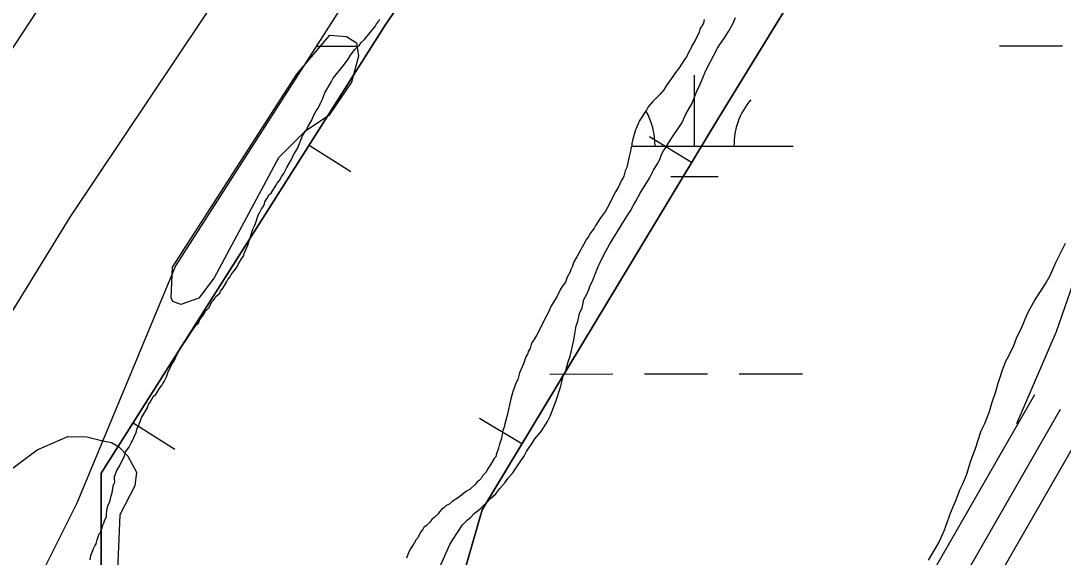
# Model space of a CAD drawing. Extents: x 3279314 to 3317160, y 734079 to 759431.
# Drawn here: x 3294877 to 3295405, y 745780 to 746052 of the extents above; entities that cross this region are included whole.
import ezdxf

# ---------------------------------------------------------------- set-up
doc = ezdxf.new("R2010")
doc.units = 0
for name, color, linetype in [('V-BORW-LINE', 7, 'Continuous'), ('V-LEVE-TOET', 7, 'Continuous'), ('V-ROAD-CNTR', 7, 'Continuous'), ('V-SITE-VEGE', 7, 'Continuous'), ('V-SURV-LINE', 7, 'Continuous'), ('V-WETL-SWMP', 7, 'Continuous')]:
    doc.layers.add(name, color=color, linetype=linetype)

msp = doc.modelspace()

# ---------------------------------------------------------------- linework, layer by layer
at = {"layer": 'V-BORW-LINE'}
for p, q in [((3295023.3, 745989.1), (3295044.41, 745975.71)), ((3295217.15, 745980.37), (3295195.74, 745993.28)), ((3294934.07, 745848.4), (3294955.19, 745835.02)), ((3295131.13, 745837.7), (3295109.72, 745850.61))]:
    msp.add_line(p, q, dxfattribs=at)
for points in [[(3296579.92, 747680.55), (3296514.36, 747562.31), (3296442.81, 747474.87), (3296295.73, 747369.6), (3296182.91, 747282.81), (3296027.73, 747078.61), (3295925.34, 746895.76), (3295814.24, 746718.51), (3295699.07, 746646.74), (3295677.09, 746592.56), (3295458.27, 746356.21), (3295349.69, 746196.74), (3295230.88, 746003.15), (3295110.97, 745804.26), (3295055.03, 745610.54), (3294992.24, 745446.55), (3294899.66, 745256.67), (3294818.09, 745128.52), (3294625.97, 744805.6), (3294546.82, 744600.23), (3294527.39, 744482.04), (3294520.6, 744418.03), (3294430.4, 744156.18)], [(3294899.66, 745256.67), (3294992.24, 745446.55), (3295055.03, 745610.54), (3295110.97, 745804.26), (3295230.88, 746003.15), (3295349.69, 746196.74), (3295458.27, 746356.21), (3295677.09, 746592.56), (3295699.07, 746646.74), (3295814.24, 746718.51), (3295925.34, 746895.76), (3296027.73, 747078.61), (3296182.91, 747282.81), (3296295.73, 747369.6), (3296442.81, 747474.87), (3296514.36, 747562.31), (3296579.92, 747680.55)], [(3294116.17, 743668.77), (3294201.13, 743837.99), (3294291.66, 744190.29), (3294349.13, 744432.49), (3294469.66, 744747.7), (3294478.37, 744778.32), (3294662.25, 745099.8), (3294784.19, 745326.13), (3294907.22, 745535.54), (3294920.38, 745568.09), (3294917.75, 745708.28), (3294917.88, 745822.87), (3295062.2, 746050.44), (3295337.79, 746450.59), (3295570.28, 746738.76), (3295640.95, 746821.03), (3295715.27, 746937.2), (3295879.45, 747161.67), (3295936.15, 747243.35), (3296030.89, 747356.46), (3296119.77, 747412.2), (3296285.83, 747515.92), (3296411.16, 747650.39)], [(3296411.16, 747650.39), (3296285.83, 747515.92), (3296119.77, 747412.2), (3296030.89, 747356.46), (3295936.15, 747243.35), (3295879.45, 747161.67), (3295715.27, 746937.2), (3295640.95, 746821.03), (3295570.28, 746738.76), (3295337.79, 746450.59), (3295062.2, 746050.44), (3294917.88, 745822.87), (3294917.75, 745708.28), (3294920.38, 745568.09), (3294907.22, 745535.54), (3294784.19, 745326.13), (3294662.25, 745099.8)]]:
    msp.add_lwpolyline(points, dxfattribs=at)
at = {"layer": 'V-LEVE-TOET'}
msp.add_lwpolyline([(3294820.6, 745789.28), (3294821.51, 745797.59), (3294822.66, 745808.92), (3294823.5, 745814.01), (3294861.92, 745887.51), (3294902.12, 745952.67), (3295009.98, 746113.71), (3295124.45, 746282.21), (3295183.08, 746371.93), (3295243.81, 746460.23), (3295306.39, 746541.26), (3295382.1, 746627.42), (3295500.67, 746756.24)], dxfattribs=at)
at = {"layer": 'V-ROAD-CNTR'}
for points in [[(3295381.99, 745848.14), (3295402.02, 745894.76), (3295414.8, 745931.19), (3295417.71, 745941.43)], [(3294582.53, 744098.05), (3294638.46, 744292.66), (3294655.42, 744343.41), (3294730.51, 744533.15), (3294852.37, 744785.57), (3294957.86, 744995.64), (3295034.67, 745150.46), (3295127.26, 745350.37), (3295251.09, 745588.22), (3295314.81, 745729.88), (3295391.18, 745862.83)], [(3294600.04, 744103.91), (3294652.79, 744288.22), (3294669.51, 744338.27), (3294744.26, 744527.13), (3294865.83, 744778.94), (3294971.28, 744988.94), (3295048.19, 745143.97), (3295140.73, 745343.75), (3295264.59, 745581.68), (3295328.18, 745723.05), (3295404.19, 745855.36)], [(3294624.18, 744133.74), (3294667.12, 744283.78), (3294683.61, 744333.13), (3294758.01, 744521.1), (3294879.29, 744772.32), (3294984.7, 744982.25), (3295061.72, 745137.49), (3295154.19, 745337.13), (3295278.09, 745575.13), (3295341.56, 745716.22), (3295417.2, 745847.89)]]:
    msp.add_lwpolyline(points, dxfattribs=at)
at = {"layer": 'V-SITE-VEGE'}
for points in [[(3295162.59, 745910.96), (3295163.83, 745913.21), (3295165.05, 745915.94), (3295165.79, 745917.94), (3295166.77, 745919.93), (3295168, 745922.91), (3295169.71, 745927.64), (3295170.69, 745929.38), (3295172.66, 745933.61), (3295175.61, 745938.84), (3295182.75, 745950.55), (3295184.48, 745953.29), (3295186.2, 745955.78), (3295187.67, 745958.77), (3295188.91, 745960.76), (3295191.12, 745964.74), (3295195.8, 745972.46), (3295197.77, 745976.45), (3295199.98, 745979.94), (3295200.97, 745981.93), (3295201.95, 745984.42), (3295202.93, 745986.16), (3295204.16, 745987.9), (3295205.64, 745990.39), (3295207.86, 745993.88), (3295210.08, 745997.12), (3295212.29, 746000.61), (3295214.26, 746004.84), (3295217.21, 746010.07), (3295220.15, 746017.28), (3295221.38, 746019.52), (3295224.32, 746026.99), (3295230.23, 746038.19), (3295231.46, 746040.18), (3295233.43, 746042.92), (3295235.89, 746046.66), (3295238.11, 746050.65), (3295239.33, 746053.88)], [(3295406.52, 745939.28), (3295404.07, 745934.55), (3295401.61, 745929.57), (3295398.66, 745922.85), (3295396.7, 745919.36), (3295391.27, 745911.14), (3295387.34, 745903.92), (3295384.4, 745896.7), (3295381.69, 745891.23), (3295380.22, 745887.5), (3295377.77, 745882.27), (3295376.29, 745879.53), (3295374.33, 745874.56), (3295373.35, 745871.32), (3295372.13, 745867.84), (3295371.15, 745864.11)], [(3295090.04, 745776.51), (3295094.7, 745786.72), (3295095.93, 745788.96), (3295101.1, 745796.68), (3295103.33, 745799.18), (3295105.31, 745800.68), (3295107.03, 745802.43), (3295110, 745804.92), (3295111.48, 745806.42), (3295113.21, 745807.92), (3295115.19, 745810.16), (3295117.91, 745812.41), (3295119.88, 745815.15), (3295122.6, 745818.15), (3295124.08, 745820.14), (3295126.54, 745823.13), (3295130.98, 745829.61), (3295132.21, 745831.6), (3295133.44, 745833.85), (3295136.64, 745838.58), (3295137.63, 745840.32), (3295140.84, 745844.06), (3295144.04, 745849.04), (3295145.52, 745851.78), (3295148.46, 745859.74), (3295150.66, 745866.46), (3295152.12, 745871.93), (3295153.34, 745874.91), (3295154.56, 745879.39), (3295155.54, 745882.13), (3295157.49, 745890.33), (3295157.97, 745893.56), (3295158.69, 745897.54), (3295159.42, 745899.78), (3295160.4, 745903.75), (3295161.62, 745906.74), (3295162.59, 745910.96)], [(3295371.15, 745864.11), (3295369.2, 745858.14), (3295367.98, 745853.91), (3295365.53, 745847.94), (3295363.81, 745844.21), (3295360.87, 745835.26), (3295359.65, 745832.27), (3295358.18, 745828.04), (3295356.47, 745822.32), (3295354.51, 745817.34), (3295353.03, 745814.61), (3295350.83, 745808.89), (3295348.38, 745802.92), (3295344.95, 745793.46), (3295342.49, 745787.98), (3295337.08, 745778.77)], [(3294872.63, 745825.13), (3294885.54, 745834.77), (3294901.02, 745841.52), (3294910.67, 745841.35), (3294918.75, 745839.22), (3294923.13, 745838.49), (3294926.82, 745836.23), (3294931.34, 745831.54), (3294935.8, 745823.34), (3294935.02, 745816.55), (3294927.3, 745801.76), (3294925.77, 745765.58)]]:
    msp.add_lwpolyline(points, dxfattribs=at)
msp.add_lwpolyline([(3294954.04, 745927.25), (3295017.03, 746025.1), (3295033.84, 746044.77), (3295042.17, 746044.18), (3295047.38, 746041.01), (3295048.35, 746034.19), (3295044.82, 746021.09), (3295033.33, 746004.18), (3295020.89, 745995.84), (3295007.71, 745982.69), (3294975.23, 745921.82), (3294967.37, 745911.65), (3294958.31, 745908.3), (3294954.17, 745909.92), (3294953.32, 745911.68)], close=True, dxfattribs=at)
at = {"layer": 'V-SURV-LINE'}
msp.add_lwpolyline([(3295163.45, 746480.6), (3294725.64, 745814.27)], dxfattribs=at)
at = {"layer": 'V-WETL-SWMP'}
for p, q in [((3295026.93, 746039.27), (3295047.29, 746039.28)), ((3295373.2, 746039.45), (3295405.2, 746039.47)), ((3295218.63, 745988.63), (3295218.61, 746024.63)), ((3295186.85, 745988.61), (3295268.63, 745988.65)), ((3295206.64, 745973.19), (3295230.64, 745973.2)), ((3295145.28, 745873.16), (3295177.28, 745873.18)), ((3295193.28, 745873.18), (3295225.28, 745873.2)), ((3295241.28, 745873.21), (3295273.28, 745873.22))]:
    msp.add_line(p, q, dxfattribs=at)
for points in [[(3296308.39, 747612.8), (3296188.14, 747512.51), (3296017.79, 747402.2), (3295887.52, 747251.77), (3295837.42, 747181.57), (3295727.19, 747031.14), (3295657.05, 746890.74), (3295516.76, 746720.25), (3295296.3, 746459.51), (3294955.6, 745927.99), (3294905.5, 745807.65), (3294885.46, 745767.53), (3294885.46, 745707.36), (3294895.48, 745627.13), (3294855.4, 745496.76), (3294813.58, 745419.04)], [(3296308.39, 747612.8), (3296188.14, 747512.51), (3296017.79, 747402.2), (3295887.52, 747251.77), (3295837.42, 747181.57), (3295727.19, 747031.14), (3295657.05, 746890.74), (3295516.76, 746720.25), (3295296.3, 746459.51), (3294955.6, 745927.99), (3294905.5, 745807.65), (3294885.46, 745767.53), (3294885.46, 745707.36), (3294895.48, 745627.13), (3294855.4, 745496.76), (3294813.58, 745419.04)], [(3294936.85, 745846.51), (3294937.33, 745848.24), (3294938.55, 745851.21), (3294941.48, 745856.41), (3294941.97, 745857.89), (3294942.71, 745858.89), (3294944.42, 745861.86), (3294945.65, 745862.85), (3294947.6, 745866.07), (3294948.59, 745867.31), (3294949.08, 745868.3), (3294949.81, 745869.29), (3294951.03, 745871.76), (3294951.76, 745873.74), (3294953.96, 745878.44), (3294954.7, 745879.43), (3294955.43, 745880.92), (3294955.67, 745881.91), (3294956.65, 745883.39), (3294957.14, 745884.63), (3294958.12, 745886.36), (3294958.85, 745887.6), (3294960.32, 745889.34), (3294963.5, 745894.29), (3294966.2, 745898.25), (3294967.18, 745899), (3294967.92, 745900.73), (3294970.12, 745903.7), (3294970.85, 745904.94), (3294972.57, 745906.92), (3294974.04, 745909.65), (3294974.77, 745910.64), (3294975.51, 745911.38), (3294976, 745912.37), (3294976.98, 745913.36), (3294977.97, 745914.11), (3294978.46, 745915.1), (3294979.68, 745916.83), (3294981.64, 745920.05), (3294982.13, 745921.04), (3294983.11, 745922.28), (3294983.84, 745923.52), (3294986.05, 745926.24), (3294987.03, 745927.73), (3294987.52, 745928.97), (3294988.98, 745931.44), (3294990.21, 745933.18), (3294990.45, 745934.17), (3294992.16, 745938.37), (3294994.83, 745946.53), (3294995.81, 745948.51), (3294996.05, 745949.5), (3294997.51, 745953.7), (3294998.24, 745955.19), (3294999.22, 745956.92), (3294999.96, 745957.91), (3295000.69, 745959.4), (3295000.93, 745960.38), (3295001.91, 745961.87), (3295003.13, 745964.1), (3295004.12, 745964.84), (3295006.32, 745968.31), (3295007.05, 745969.79), (3295008.28, 745971.28), (3295009.26, 745973.01), (3295010.48, 745974.75), (3295011.95, 745977.72), (3295014.4, 745981.93), (3295015.37, 745984.15), (3295017.33, 745987.37), (3295020.01, 745993.8), (3295020.99, 745995.54), (3295021.73, 745996.53), (3295022.46, 745998.01), (3295024.66, 746001.72), (3295025.39, 746003.7), (3295026.86, 746006.43), (3295027.84, 746007.91), (3295028.82, 746010.14), (3295030.04, 746012.37), (3295031.26, 746015.58), (3295034.44, 746021.03), (3295035.41, 746023.01), (3295040.81, 746029.45), (3295043.02, 746032.67), (3295044.24, 746034.65), (3295046.45, 746037.63), (3295047.92, 746039.11), (3295048.9, 746039.86), (3295049.64, 746041.1), (3295051.36, 746042.59), (3295054.06, 746046.06), (3295056.75, 746049.28), (3295057.49, 746050.52), (3295058.71, 746052.01), (3295059.2, 746052.99)], [(3294936.85, 745846.51), (3294937.33, 745848.24), (3294938.55, 745851.21), (3294941.48, 745856.41), (3294941.97, 745857.89), (3294942.71, 745858.89), (3294944.42, 745861.86), (3294945.65, 745862.85), (3294947.6, 745866.07), (3294948.59, 745867.31), (3294949.08, 745868.3), (3294949.81, 745869.29), (3294951.03, 745871.76), (3294951.76, 745873.74), (3294953.96, 745878.44), (3294954.7, 745879.43), (3294955.43, 745880.92), (3294955.67, 745881.91), (3294956.65, 745883.39), (3294957.14, 745884.63), (3294958.12, 745886.36), (3294958.85, 745887.6), (3294960.32, 745889.34), (3294963.5, 745894.29), (3294966.2, 745898.25), (3294967.18, 745899), (3294967.92, 745900.73), (3294970.12, 745903.7), (3294970.85, 745904.94), (3294972.57, 745906.92), (3294974.04, 745909.65), (3294974.77, 745910.64), (3294975.51, 745911.38), (3294976, 745912.37), (3294976.98, 745913.36), (3294977.97, 745914.11), (3294978.46, 745915.1), (3294979.68, 745916.83), (3294981.64, 745920.05), (3294982.13, 745921.04), (3294983.11, 745922.28), (3294983.84, 745923.52), (3294986.05, 745926.24), (3294987.03, 745927.73), (3294987.52, 745928.97), (3294988.98, 745931.44), (3294990.21, 745933.18), (3294990.45, 745934.17), (3294992.16, 745938.37), (3294994.83, 745946.53), (3294995.81, 745948.51), (3294996.05, 745949.5), (3294997.51, 745953.7), (3294998.24, 745955.19), (3294999.22, 745956.92), (3294999.96, 745957.91), (3295000.69, 745959.4), (3295000.93, 745960.38), (3295001.91, 745961.87), (3295003.13, 745964.1), (3295004.12, 745964.84), (3295006.32, 745968.31), (3295007.05, 745969.79), (3295008.28, 745971.28), (3295009.26, 745973.01), (3295010.48, 745974.75), (3295011.95, 745977.72), (3295014.4, 745981.93), (3295015.37, 745984.15), (3295017.33, 745987.37), (3295020.01, 745993.8), (3295020.99, 745995.54), (3295021.73, 745996.53), (3295022.46, 745998.01), (3295024.66, 746001.72), (3295025.39, 746003.7), (3295026.86, 746006.43), (3295027.84, 746007.91), (3295028.82, 746010.14), (3295030.04, 746012.37), (3295031.26, 746015.58), (3295034.44, 746021.03), (3295035.41, 746023.01), (3295040.81, 746029.45), (3295043.02, 746032.67), (3295044.24, 746034.65), (3295046.45, 746037.63), (3295047.92, 746039.11), (3295048.9, 746039.86), (3295049.64, 746041.1), (3295051.36, 746042.59), (3295054.06, 746046.06), (3295056.75, 746049.28), (3295057.49, 746050.52), (3295058.71, 746052.01), (3295059.2, 746052.99)], [(3295223.59, 746052.85), (3295223.11, 746050.87), (3295221.4, 746047.9), (3295220.91, 746046.42), (3295218.96, 746042.21), (3295217.49, 746039.74), (3295217, 746038.5), (3295215.53, 746036.02), (3295214.8, 746034.05), (3295213.58, 746032.56), (3295212.11, 746030.08), (3295210.88, 746028.35), (3295208.92, 746025.87), (3295207.7, 746023.89), (3295204.27, 746019.18), (3295203.04, 746017.2), (3295201.08, 746014.72), (3295197.4, 746011), (3295195.19, 746008.52), (3295194.21, 746006.79), (3295193.23, 746005.55), (3295192.25, 746003.82), (3295190.53, 746001.34), (3295190.05, 745999.86), (3295189.31, 745998.37), (3295188.58, 745996.39), (3295187.37, 745992.19), (3295186.89, 745989.97), (3295186.9, 745988.73), (3295186.41, 745987.5), (3295186.17, 745986.01), (3295185.44, 745983.3), (3295184.24, 745977.86), (3295183.5, 745976.13), (3295182.78, 745973.41), (3295182.29, 745972.17), (3295181.55, 745971.43), (3295180.82, 745969.45), (3295180.09, 745967.96), (3295178.62, 745965.49), (3295176.42, 745961.28), (3295175.45, 745959.05), (3295174.47, 745957.57), (3295173.49, 745955.59), (3295171.04, 745952.37), (3295168.59, 745948.65), (3295167.86, 745947.17), (3295165.65, 745944.19), (3295164.92, 745942.71), (3295163.94, 745941.47), (3295162.47, 745938.99), (3295159.04, 745932.56), (3295157.33, 745929.59), (3295156.85, 745927.86), (3295155.87, 745926.13), (3295155.63, 745924.89), (3295154.16, 745922.17), (3295153.19, 745919.69), (3295151.47, 745917.46), (3295150.49, 745915.73), (3295149.03, 745912.52), (3295145.85, 745907.32), (3295144.87, 745904.84), (3295142.18, 745900.14), (3295140.23, 745895.93), (3295138.52, 745892.71), (3295136.8, 745889.99), (3295136.07, 745888.75), (3295135.34, 745886.03), (3295134.36, 745884.55), (3295134.12, 745883.56), (3295133.14, 745881.83), (3295131.92, 745878.36), (3295130.7, 745875.64), (3295129.97, 745873.67), (3295129, 745870.45)], [(3295223.59, 746052.85), (3295223.11, 746050.87), (3295221.4, 746047.9), (3295220.91, 746046.42), (3295218.96, 746042.21), (3295217.49, 746039.74), (3295217, 746038.5), (3295215.53, 746036.02), (3295214.8, 746034.05), (3295213.58, 746032.56), (3295212.11, 746030.08), (3295210.88, 746028.35), (3295208.92, 746025.87), (3295207.7, 746023.89), (3295204.27, 746019.18), (3295203.04, 746017.2), (3295201.08, 746014.72), (3295197.4, 746011), (3295195.19, 746008.52), (3295194.21, 746006.79), (3295193.23, 746005.55), (3295192.25, 746003.82), (3295190.53, 746001.34), (3295190.05, 745999.86), (3295189.31, 745998.37), (3295188.58, 745996.39), (3295187.37, 745992.19), (3295186.89, 745989.97), (3295186.9, 745988.73), (3295186.41, 745987.5), (3295186.17, 745986.01), (3295185.44, 745983.3), (3295184.24, 745977.86), (3295183.5, 745976.13), (3295182.78, 745973.41), (3295182.29, 745972.17), (3295181.55, 745971.43), (3295180.82, 745969.45), (3295180.09, 745967.96), (3295178.62, 745965.49), (3295176.42, 745961.28), (3295175.45, 745959.05), (3295174.47, 745957.57), (3295173.49, 745955.59), (3295171.04, 745952.37), (3295168.59, 745948.65), (3295167.86, 745947.17), (3295165.65, 745944.19), (3295164.92, 745942.71), (3295163.94, 745941.47), (3295162.47, 745938.99), (3295159.04, 745932.56), (3295157.33, 745929.59), (3295156.85, 745927.86), (3295155.87, 745926.13), (3295155.63, 745924.89), (3295154.16, 745922.17), (3295153.19, 745919.69), (3295151.47, 745917.46), (3295150.49, 745915.73), (3295149.03, 745912.52), (3295145.85, 745907.32), (3295144.87, 745904.84), (3295142.18, 745900.14), (3295140.23, 745895.93), (3295138.52, 745892.71), (3295136.8, 745889.99), (3295136.07, 745888.75), (3295135.34, 745886.03), (3295134.36, 745884.55), (3295134.12, 745883.56), (3295133.14, 745881.83), (3295131.92, 745878.36), (3295130.7, 745875.64), (3295129.97, 745873.67), (3295129, 745870.45)], [(3295129, 745870.45), (3295128.02, 745868.47), (3295127.3, 745866), (3295126.57, 745864.27), (3295125.6, 745860.56), (3295123.67, 745852.16), (3295122.45, 745847.96), (3295122.21, 745846.23), (3295121.48, 745844.5), (3295120.76, 745840.54), (3295119.79, 745837.58), (3295119.31, 745835.6), (3295118.09, 745832.14), (3295117.85, 745831.15), (3295117.11, 745830.41), (3295115.4, 745827.43), (3295113.69, 745824.96), (3295112.95, 745823.47), (3295111.23, 745821.49), (3295110.5, 745820.25), (3295109.52, 745819.26), (3295108.53, 745818.51), (3295107.8, 745817.52), (3295104.85, 745814.79), (3295103.13, 745813.8), (3295098.95, 745810.57), (3295095.75, 745808.57), (3295094.03, 745807.08), (3295092.8, 745806.58), (3295091.57, 745805.34), (3295090.59, 745804.6), (3295089.36, 745803.36), (3295088.62, 745802.37), (3295086.66, 745800.38), (3295085.43, 745799.39), (3295084.45, 745798.15), (3295082.73, 745796.41), (3295081.5, 745795.42), (3295081.01, 745794.43), (3295079.79, 745792.94), (3295078.32, 745790.22), (3295077.58, 745789.23), (3295076.6, 745787.5), (3295075.87, 745786.51), (3295074.65, 745784.52), (3295073.91, 745783.04), (3295072.7, 745779.82)], [(3295129, 745870.45), (3295128.02, 745868.47), (3295127.3, 745866), (3295126.57, 745864.27), (3295125.6, 745860.56), (3295123.67, 745852.16), (3295122.45, 745847.96), (3295122.21, 745846.23), (3295121.48, 745844.5), (3295120.76, 745840.54), (3295119.79, 745837.58), (3295119.31, 745835.6), (3295118.09, 745832.14), (3295117.85, 745831.15), (3295117.11, 745830.41), (3295115.4, 745827.43), (3295113.69, 745824.96), (3295112.95, 745823.47), (3295111.23, 745821.49), (3295110.5, 745820.25), (3295109.52, 745819.26), (3295108.53, 745818.51), (3295107.8, 745817.52), (3295104.85, 745814.79), (3295103.13, 745813.8), (3295098.95, 745810.57), (3295095.75, 745808.57), (3295094.03, 745807.08), (3295092.8, 745806.58), (3295091.57, 745805.34), (3295090.59, 745804.6), (3295089.36, 745803.36), (3295088.62, 745802.37), (3295086.66, 745800.38), (3295085.43, 745799.39), (3295084.45, 745798.15), (3295082.73, 745796.41), (3295081.5, 745795.42), (3295081.01, 745794.43), (3295079.79, 745792.94), (3295078.32, 745790.22), (3295077.58, 745789.23), (3295076.6, 745787.5), (3295075.87, 745786.51), (3295074.65, 745784.52), (3295073.91, 745783.04), (3295072.7, 745779.82)], [(3294912.26, 745779), (3294912.74, 745781.23), (3294913.72, 745783.7), (3294913.96, 745784.69), (3294914.69, 745786.17), (3294915.43, 745787.17), (3294915.91, 745789.14), (3294916.88, 745792.11), (3294917.62, 745792.85), (3294917.86, 745794.09), (3294918.35, 745795.08), (3294918.83, 745796.56), (3294919.32, 745797.55), (3294919.56, 745798.79), (3294920.54, 745801.01), (3294920.53, 745802.25), (3294921.01, 745804.97), (3294921.5, 745806.94), (3294922.23, 745808.43), (3294922.72, 745809.91), (3294922.96, 745811.39), (3294923.44, 745812.88), (3294923.68, 745814.11), (3294923.92, 745816.33), (3294924.41, 745817.33), (3294924.65, 745818.07), (3294924.89, 745818.31), (3294924.64, 745820.04), (3294924.63, 745821.28), (3294925.85, 745824.24), (3294927.32, 745826.72), (3294929.76, 745831.67), (3294930.25, 745833.65), (3294931.96, 745835.88), (3294933.18, 745838.35), (3294933.92, 745839.59), (3294934.4, 745841.07), (3294935.63, 745843.55), (3294936.11, 745845.77), (3294936.85, 745846.51)], [(3294912.26, 745779), (3294912.74, 745781.23), (3294913.72, 745783.7), (3294913.96, 745784.69), (3294914.69, 745786.17), (3294915.43, 745787.17), (3294915.91, 745789.14), (3294916.88, 745792.11), (3294917.62, 745792.85), (3294917.86, 745794.09), (3294918.35, 745795.08), (3294918.83, 745796.56), (3294919.32, 745797.55), (3294919.56, 745798.79), (3294920.54, 745801.01), (3294920.53, 745802.25), (3294921.01, 745804.97), (3294921.5, 745806.94), (3294922.23, 745808.43), (3294922.72, 745809.91), (3294922.96, 745811.39), (3294923.44, 745812.88), (3294923.68, 745814.11), (3294923.92, 745816.33), (3294924.41, 745817.33), (3294924.65, 745818.07), (3294924.89, 745818.31), (3294924.64, 745820.04), (3294924.63, 745821.28), (3294925.85, 745824.24), (3294927.32, 745826.72), (3294929.76, 745831.67), (3294930.25, 745833.65), (3294931.96, 745835.88), (3294933.18, 745838.35), (3294933.92, 745839.59), (3294934.4, 745841.07), (3294935.63, 745843.55), (3294936.11, 745845.77), (3294936.85, 745846.51)]]:
    msp.add_lwpolyline(points, dxfattribs=at)
for centre, start, end in [((3295273.88, 745989.13), 139.2573, 180.801), ((3295163.39, 745989.07), 359.2573, 29.6929)]:
    msp.add_arc(centre, 35.25, start, end, dxfattribs=at)

doc.saveas('drawing.dxf')
